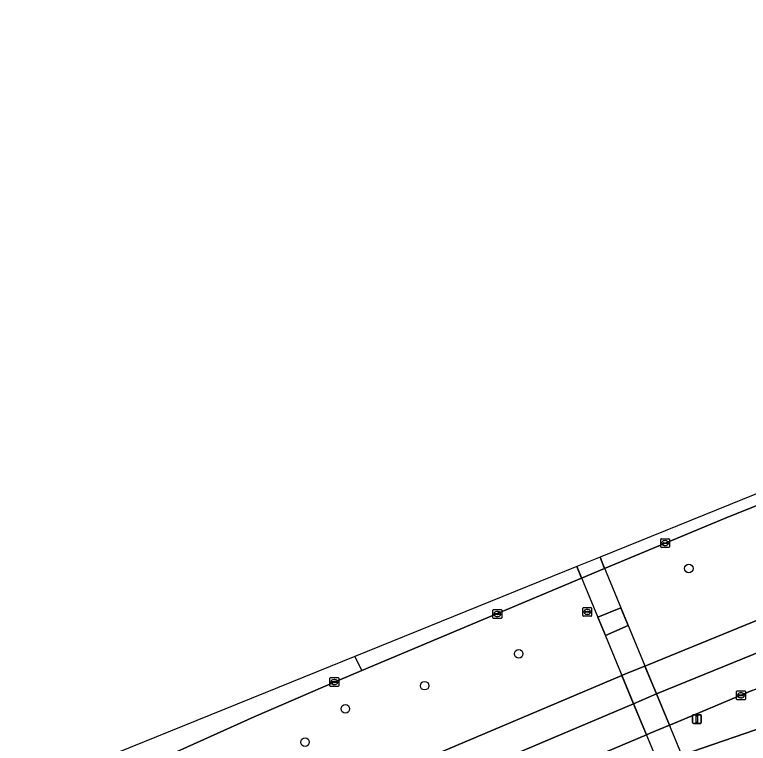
# Model space of a CAD drawing. Extents: x 162879 to 165540, y 384011 to 385181.
# Drawn here: x 164164.9 to 164248.5, y 384961.9 to 385044.8 of the extents above; entities that cross this region are included whole.
import ezdxf

# ---------------------------------------------------------------- set-up
doc = ezdxf.new("R2010")
doc.units = 0
for name, color, linetype in [('IMGEO_Berm_groen', 7, 'Continuous'), ('IMGEO_Boom', 7, 'Continuous'), ('IMGEO_Dek', 7, 'Continuous'), ('IMGEO_Kolk', 7, 'Continuous'), ('IMGEO_Lichtmast', 7, 'Continuous'), ('IMGEO_Loofbos', 7, 'Continuous'), ('IMGEO_Pijler', 7, 'Continuous'), ('IMGEO_Rijbaan_regionaal_gesloten', 7, 'Continuous'), ('IMGEO_Rioolput', 7, 'Continuous'), ('IMGEO_Voetpad_open', 7, 'Continuous')]:
    doc.layers.add(name, color=color, linetype=linetype)

msp = doc.modelspace()

# ---------------------------------------------------------------- linework, layer by layer
at = {"layer": 'IMGEO_Berm_groen'}
for points in [[(164400.207, 385044.838), (164369.772, 385034.365), (164354.758, 385028.962), (164337.137, 385022.833), (164335.838, 385022.381), (164297.651, 385007.997), (164277.196, 385000), (164264.421, 384994.924), (164251.056, 384989.614), (164246.208, 384987.688), (164232.097, 384981.813), (164229.483, 384980.703), (164204.447, 384970.197), (164201.656, 384969.026), (164192.181, 384964.916), (164146.558, 384944.405)], [(164149.304, 384932.387), (164167.623, 384940.868), (164194.28, 384952.4), (164204.946, 384957.301), (164210.03, 384959.452), (164234.062, 384969.617), (164234.489, 384969.798), (164236.693, 384970.685), (164237.042, 384970.826), (164257.501, 384979.179), (164310.01, 385000), (164317.921, 385003.173), (164331.941, 385008.048), (164375.909, 385023.887), (164413.077, 385036.341)], [(164096.894, 384894.556), (164200.456, 384942.424), (164200.612, 384942.085), (164238.288, 384959.387), (164240.887, 384960.532), (164264.861, 384968.801), (164264.802, 384968.97), (164263.594, 384972.416), (164248.803, 384967.86), (164239.799, 384964.082), (164239.476, 384963.948), (164237.273, 384963.037), (164236.853, 384962.86), (164213.333, 384952.939), (164201.359, 384947.888), (164175.004, 384936.259), (164153.885, 384926.74)]]:
    msp.add_lwpolyline(points, dxfattribs=at)
msp.add_lwpolyline([(164231.319, 384976.258), (164233.959, 384977.305), (164234.79, 384975.292), (164232.187, 384974.156)], close=True, dxfattribs=at)
at = {"layer": 'IMGEO_Boom'}
for centre in [(164241.7, 384981.796), (164222.309, 384972.072), (164211.599, 384968.46), (164202.567, 384965.816), (164197.971, 384962.037)]:
    msp.add_circle(centre, 0.489, dxfattribs=at)
at = {"layer": 'IMGEO_Dek'}
msp.add_lwpolyline([(164231.573, 384983.081), (164228.941, 384982.015), (164241.94, 384950.545), (164244.522, 384951.734)], close=True, dxfattribs=at)
at = {"layer": 'IMGEO_Kolk'}
for p, q in [((164238.491, 384984.265), (164238.491, 384985.117)), ((164238.566, 384985.191), (164239.418, 384985.191)), ((164238.75, 384984.685), (164238.75, 384984.697)), ((164239.188, 384984.648), (164238.79, 384984.648)), ((164238.793, 384984.734), (164239.191, 384984.734)), ((164238.979, 384984.971), (164239.004, 384984.971)), ((164239.234, 384984.697), (164239.234, 384984.685)), ((164239.492, 384985.117), (164239.492, 384984.265)), ((164239.418, 384984.191), (164238.566, 384984.191)), ((164239.002, 384984.411), (164238.977, 384984.411)), ((164219.377, 384976.189), (164219.377, 384977.041)), ((164219.452, 384977.115), (164220.304, 384977.115)), ((164220.378, 384977.041), (164220.378, 384976.189)), ((164219.636, 384976.609), (164219.636, 384976.621)), ((164220.074, 384976.572), (164219.676, 384976.572)), ((164219.679, 384976.658), (164220.077, 384976.658)), ((164219.888, 384976.335), (164219.863, 384976.335)), ((164219.865, 384976.895), (164219.89, 384976.895)), ((164220.12, 384976.621), (164220.12, 384976.609)), ((164220.304, 384976.115), (164219.452, 384976.115)), ((164200.807, 384968.448), (164200.807, 384969.3)), ((164200.882, 384969.374), (164201.734, 384969.374)), ((164201.066, 384968.868), (164201.066, 384968.88)), ((164201.504, 384968.831), (164201.106, 384968.831)), ((164201.109, 384968.917), (164201.507, 384968.917)), ((164201.295, 384969.154), (164201.32, 384969.154)), ((164201.55, 384968.88), (164201.55, 384968.868)), ((164201.808, 384969.3), (164201.808, 384968.448)), ((164201.734, 384968.374), (164200.882, 384968.374)), ((164201.318, 384968.594), (164201.293, 384968.594)), ((164247.207, 384967.866), (164248.059, 384967.866)), ((164247.132, 384966.94), (164247.132, 384967.792)), ((164247.391, 384967.36), (164247.391, 384967.372)), ((164247.829, 384967.323), (164247.431, 384967.323)), ((164247.434, 384967.409), (164247.832, 384967.409)), ((164247.643, 384967.086), (164247.618, 384967.086)), ((164247.62, 384967.646), (164247.645, 384967.646)), ((164247.875, 384967.372), (164247.875, 384967.36)), ((164248.133, 384967.792), (164248.133, 384966.94)), ((164248.059, 384966.866), (164247.207, 384966.866))]:
    msp.add_line(p, q, dxfattribs=at)
for points in [[(164238.491, 384984.265), (164238.491, 384985.117)], [(164238.566, 384985.191), (164239.418, 384985.191)], [(164239.492, 384985.117), (164239.492, 384984.265)], [(164239.418, 384984.191), (164238.566, 384984.191)], [(164219.377, 384976.189), (164219.377, 384977.041)], [(164219.452, 384977.115), (164220.304, 384977.115)], [(164220.378, 384977.041), (164220.378, 384976.189)], [(164220.304, 384976.115), (164219.452, 384976.115)], [(164200.807, 384968.448), (164200.807, 384969.3)], [(164200.882, 384969.374), (164201.734, 384969.374)], [(164201.808, 384969.3), (164201.808, 384968.448)], [(164201.734, 384968.374), (164200.882, 384968.374)], [(164247.207, 384967.866), (164248.059, 384967.866)], [(164247.132, 384966.94), (164247.132, 384967.792)], [(164248.133, 384967.792), (164248.133, 384966.94)], [(164248.059, 384966.866), (164247.207, 384966.866)]]:
    msp.add_lwpolyline(points, dxfattribs=at)
for centre, radius, start, end in [((164238.568, 384985.115), 0.0765, 91.55205, 178.44795), ((164238.568, 384985.115), 0.0765, 91.55205, 178.44795), ((164238.79, 384984.694), 0.0403, 85.87752, 175.75265), ((164238.787, 384984.684), 0.0366, 178.93798, 274.71019), ((164239.191, 384984.691), 0.043, 264.86636, 352.45326), ((164239.195, 384984.696), 0.0386, 1.73085, 96.63898), ((164239.416, 384985.115), 0.0765, 1.55205, 88.44795), ((164239.416, 384985.115), 0.0765, 1.55205, 88.44795), ((164238.568, 384984.267), 0.0765, 181.55205, 268.44795), ((164238.568, 384984.267), 0.0765, 181.55205, 268.44795), ((164239.416, 384984.267), 0.0765, 271.55205, 358.44795), ((164239.416, 384984.267), 0.0765, 271.55205, 358.44795), ((164219.454, 384977.039), 0.0765, 91.55205, 178.44795), ((164219.454, 384977.039), 0.0765, 91.55205, 178.44795), ((164220.302, 384977.039), 0.0765, 1.55205, 88.44795), ((164220.302, 384977.039), 0.0765, 1.55205, 88.44795), ((164219.454, 384976.191), 0.0765, 181.55205, 268.44795), ((164219.454, 384976.191), 0.0765, 181.55205, 268.44795), ((164219.676, 384976.618), 0.0403, 85.87752, 175.75265), ((164219.673, 384976.608), 0.0366, 178.93798, 274.71019), ((164220.077, 384976.615), 0.043, 264.86636, 352.45326), ((164220.081, 384976.62), 0.0386, 1.73085, 96.63898), ((164220.302, 384976.191), 0.0765, 271.55205, 358.44795), ((164220.302, 384976.191), 0.0765, 271.55205, 358.44795), ((164200.884, 384969.298), 0.0765, 91.55205, 178.44795), ((164200.884, 384969.298), 0.0765, 91.55205, 178.44795), ((164201.106, 384968.877), 0.0403, 85.87752, 175.75265), ((164201.103, 384968.867), 0.0366, 178.93798, 274.71019), ((164201.507, 384968.874), 0.043, 264.86636, 352.45326), ((164201.511, 384968.879), 0.0386, 1.73085, 96.63898), ((164201.732, 384969.298), 0.0765, 1.55205, 88.44795), ((164201.732, 384969.298), 0.0765, 1.55205, 88.44795), ((164200.884, 384968.45), 0.0765, 181.55205, 268.44795), ((164200.884, 384968.45), 0.0765, 181.55205, 268.44795), ((164201.732, 384968.45), 0.0765, 271.55205, 358.44795), ((164201.732, 384968.45), 0.0765, 271.55205, 358.44795), ((164247.209, 384967.79), 0.0765, 91.55205, 178.44795), ((164247.209, 384967.79), 0.0765, 91.55205, 178.44795), ((164248.057, 384967.79), 0.0765, 1.55205, 88.44795), ((164248.057, 384967.79), 0.0765, 1.55205, 88.44795), ((164247.431, 384967.369), 0.0403, 85.87752, 175.75265), ((164247.428, 384967.359), 0.0366, 178.93798, 274.71019), ((164247.832, 384967.366), 0.043, 264.86636, 352.45326), ((164247.836, 384967.371), 0.0386, 1.73085, 96.63898), ((164247.209, 384966.942), 0.0765, 181.55205, 268.44795), ((164247.209, 384966.942), 0.0765, 181.55205, 268.44795), ((164248.057, 384966.942), 0.0765, 271.55205, 358.44795), ((164248.057, 384966.942), 0.0765, 271.55205, 358.44795)]:
    msp.add_arc(centre, radius, start, end, dxfattribs=at)
for centre, major_axis, ratio, start_param, end_param in [((164238.978, 384984.691), (-0.387, 0.002), 0.722429, 4.712389, 7.853982), ((164239.003, 384984.691), (-0.39, 0.002), 0.717154, 1.570796, 4.712389), ((164219.864, 384976.615), (-0.387, 0.002), 0.722429, 4.712389, 7.853982), ((164219.889, 384976.615), (-0.39, 0.002), 0.717154, 1.570796, 4.712389), ((164201.294, 384968.874), (-0.387, 0.002), 0.722429, 4.712389, 7.853982), ((164201.319, 384968.874), (-0.39, 0.002), 0.717154, 1.570796, 4.712389), ((164247.619, 384967.366), (-0.387, 0.002), 0.722429, 4.712389, 7.853982), ((164247.644, 384967.366), (-0.39, 0.002), 0.717154, 1.570796, 4.712389)]:
    msp.add_ellipse(centre, major_axis=major_axis, ratio=ratio, start_param=start_param, end_param=end_param, dxfattribs=at)
at = {"layer": 'IMGEO_Lichtmast'}
for p, q in [((164242.119, 384964.26), (164242.119, 384965.06)), ((164242.119, 384965.06), (164242.119, 384964.26)), ((164242.219, 384965.16), (164243.009, 384965.16)), ((164243.009, 384965.16), (164242.219, 384965.16)), ((164243.109, 384965.06), (164243.109, 384964.26)), ((164243.109, 384964.26), (164243.109, 384965.06)), ((164243.009, 384964.16), (164242.219, 384964.16)), ((164242.219, 384964.16), (164243.009, 384964.16))]:
    msp.add_line(p, q, dxfattribs=at)
msp.add_lwpolyline([(164242.539, 384965.035), (164242.689, 384965.035), (164242.689, 384964.285), (164242.539, 384964.285), (164242.539, 384965.035)], dxfattribs=at)
for centre, start, end in [((164242.219, 384965.06), 90, 180), ((164242.219, 384965.06), 90, 180), ((164243.009, 384965.06), 0, 90), ((164243.009, 384965.06), 360, 90), ((164242.219, 384964.26), 180, 270), ((164242.219, 384964.26), 180, 270), ((164243.009, 384964.26), 270, 0), ((164243.009, 384964.26), 270, 0)]:
    msp.add_arc(centre, 0.1, start, end, dxfattribs=at)
at = {"layer": 'IMGEO_Loofbos'}
msp.add_lwpolyline([(164267.342, 384961.407), (164264.861, 384968.801), (164240.887, 384960.532), (164241.776, 384958.381), (164239.18, 384957.226), (164238.288, 384959.387), (164200.612, 384942.085), (164200.795, 384941.688), (164237.018, 384953.398), (164239.149, 384948.336), (164241.94, 384950.545), (164244.522, 384951.734), (164245.041, 384950.476)], dxfattribs=at)
at = {"layer": 'IMGEO_Pijler'}
msp.add_lwpolyline([(164233.959, 384977.305), (164231.319, 384976.258), (164232.187, 384974.156), (164234.79, 384975.292)], close=True, dxfattribs=at)
at = {"layer": 'IMGEO_Rijbaan_regionaal_gesloten'}
for points in [[(164413.077, 385036.341), (164375.909, 385023.887), (164331.941, 385008.048), (164317.921, 385003.173), (164310.01, 385000), (164257.501, 384979.179), (164237.042, 384970.826), (164236.693, 384970.685), (164238, 384967.521), (164272.049, 384981.366), (164301.922, 384993.037), (164335.72, 385005.764), (164374.35, 385019.549), (164412.35, 385032.472)], [(164412.35, 385032.472), (164374.35, 385019.549), (164335.72, 385005.764), (164301.922, 384993.037), (164272.049, 384981.366), (164238, 384967.521), (164239.476, 384963.948), (164239.799, 384964.082), (164248.803, 384967.86), (164321.242, 384996.622), (164330.634, 385000), (164374.033, 385015.61), (164410.359, 385028.217)]]:
    msp.add_lwpolyline(points, dxfattribs=at)
for points in [[(164231.573, 384983.081), (164232.097, 384981.813), (164246.208, 384987.688), (164251.056, 384989.614), (164264.421, 384994.924), (164264.016, 384996.217)], [(164231.573, 384983.081), (164228.941, 384982.015), (164229.483, 384980.703), (164232.097, 384981.813)], [(164228.941, 384982.015), (164203.632, 384971.767), (164204.447, 384970.197), (164229.483, 384980.703)], [(163834.886, 384781.879), (163835.792, 384780.313), (163853.532, 384790.429), (163965.351, 384851.941), (163979.889, 384859.859), (163992.463, 384866.708), (164000, 384871.062), (164028.426, 384886.323), (164076.715, 384911.005), (164118.056, 384931.016), (164146.558, 384944.405), (164192.181, 384964.916), (164201.656, 384969.026), (164204.447, 384970.197), (164203.632, 384971.767), (164196.428, 384968.85), (164173.473, 384959.556), (164139.093, 384942.782), (164031.014, 384890.049)], [(164236.693, 384970.685), (164234.489, 384969.798), (164234.062, 384969.617), (164235.386, 384966.412), (164238, 384967.521)], [(164235.386, 384966.412), (164234.062, 384969.617), (164210.03, 384959.452), (164211.617, 384956.322)], [(164238, 384967.521), (164235.386, 384966.412), (164236.853, 384962.86), (164237.273, 384963.037), (164239.476, 384963.948)], [(164236.853, 384962.86), (164235.386, 384966.412), (164211.617, 384956.322), (164213.333, 384952.939)]]:
    msp.add_lwpolyline(points, close=True, dxfattribs=at)
at = {"layer": 'IMGEO_Rioolput'}
for p, q in [((164229.619, 384976.433), (164229.619, 384977.285)), ((164229.694, 384977.359), (164230.546, 384977.359)), ((164230.107, 384977.139), (164230.132, 384977.139)), ((164230.62, 384977.285), (164230.62, 384976.433)), ((164230.546, 384976.359), (164229.694, 384976.359)), ((164229.878, 384976.853), (164229.878, 384976.865)), ((164230.316, 384976.816), (164229.918, 384976.816)), ((164229.921, 384976.902), (164230.319, 384976.902)), ((164230.13, 384976.579), (164230.105, 384976.579)), ((164230.362, 384976.865), (164230.362, 384976.853))]:
    msp.add_line(p, q, dxfattribs=at)
for points in [[(164229.619, 384976.433), (164229.619, 384977.285)], [(164229.694, 384977.359), (164230.546, 384977.359)], [(164230.62, 384977.285), (164230.62, 384976.433)], [(164230.546, 384976.359), (164229.694, 384976.359)]]:
    msp.add_lwpolyline(points, dxfattribs=at)
for centre, radius, start, end in [((164229.696, 384977.283), 0.0765, 91.55205, 178.44795), ((164229.696, 384977.283), 0.0765, 91.55205, 178.44795), ((164230.544, 384977.283), 0.0765, 1.55205, 88.44795), ((164230.544, 384977.283), 0.0765, 1.55205, 88.44795), ((164229.696, 384976.435), 0.0765, 181.55205, 268.44795), ((164229.696, 384976.435), 0.0765, 181.55205, 268.44795), ((164229.918, 384976.862), 0.0403, 85.87752, 175.75265), ((164229.915, 384976.852), 0.0366, 178.93798, 274.71019), ((164230.319, 384976.859), 0.043, 264.86636, 352.45326), ((164230.323, 384976.864), 0.0386, 1.73085, 96.63898), ((164230.544, 384976.435), 0.0765, 271.55205, 358.44795), ((164230.544, 384976.435), 0.0765, 271.55205, 358.44795)]:
    msp.add_arc(centre, radius, start, end, dxfattribs=at)
for centre, major_axis, ratio, start_param, end_param in [((164230.106, 384976.859), (-0.387, 0.002), 0.722429, 4.712389, 7.853982), ((164230.131, 384976.859), (-0.39, 0.002), 0.717154, 1.570796, 4.712389)]:
    msp.add_ellipse(centre, major_axis=major_axis, ratio=ratio, start_param=start_param, end_param=end_param, dxfattribs=at)
at = {"layer": 'IMGEO_Voetpad_open'}
msp.add_lwpolyline([(164231.573, 384983.081), (164228.941, 384982.015), (164241.94, 384950.545), (164244.522, 384951.734)], close=True, dxfattribs=at)

doc.saveas('drawing.dxf')
